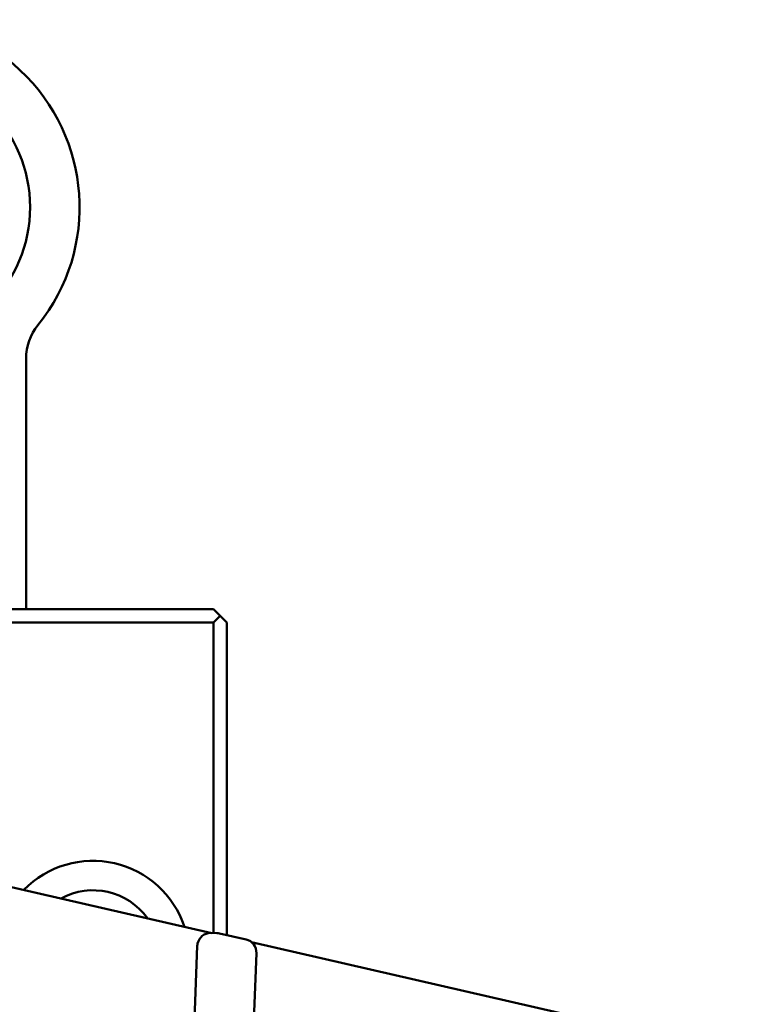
# Model space of a CAD drawing. Header units: millimetres. Extents: x 0 to 14369, y -869 to 2970.
# Tile 412 of 656: x 1745 to 1772, y 2619 to 2656. Entities that reach past the tile are written whole.
import ezdxf

# ---------------------------------------------------------------- set-up
doc = ezdxf.new("R2010")
doc.units = ezdxf.units.MM
doc.header["$LTSCALE"] = 10
doc.layers.add('Sichtbar (ISO)', color=7, linetype='Continuous', lineweight=50)

msp = doc.modelspace()

# ---------------------------------------------------------------- linework, layer by layer
at = {"layer": 'Sichtbar (ISO)'}
for p, q in [((1745.284, 2642.857), (1745.284, 2633.514)), ((1738.284, 2633.514), (1752.284, 2633.514)), ((1752.284, 2633.514), (1752.534, 2633.264)), ((1752.534, 2633.264), (1752.284, 2633.014)), ((1752.784, 2633.014), (1752.534, 2633.264)), ((1752.284, 2633.014), (1738.784, 2633.014)), ((1752.284, 2621.418), (1752.284, 2633.014)), ((1752.784, 2621.34), (1752.784, 2633.014)), ((1752.222, 2621.419), (1740.284, 2624.157)), ((1752.407, 2621.416), (1752.174, 2621.42)), ((1752.509, 2621.403), (1753.501, 2621.176)), ((1751.563, 2617.777), (1751.68, 2620.939)), ((1771.887, 2616.91), (1753.7, 2621.081)), ((1753.889, 2620.67), (1753.759, 2617.152))]:
    msp.add_line(p, q, dxfattribs=at)
msp.add_circle((1740.284, 2648.514), 5.15, dxfattribs=at)
for centre, radius, start, end in [((1740.284, 2648.514), 7, 321.0576, 218.9424), ((1747.284, 2642.857), 2, 141.0576, 180), ((1747.784, 2620.514), 3.6, 18.4643, 135.7063), ((1747.784, 2620.514), 2.5, 35.6587, 118.512), ((1752.398, 2620.916), 0.5, 77.0853, 88.9388), ((1753.389, 2620.689), 0.5, 357.8783, 77.0853)]:
    msp.add_arc(centre, radius, start, end, dxfattribs=at)
for centre, major_axis, ratio, start_param, end_param in [((1752.161, 2620.92), (0.061, 0.496), 0.962314, 0.099569, 1.463621), ((1752.179, 2620.92), (0.009, 0.5), 0.999314, 1.364053, 1.552274)]:
    msp.add_ellipse(centre, major_axis=major_axis, ratio=ratio, start_param=start_param, end_param=end_param, dxfattribs=at)

doc.saveas('drawing.dxf')
